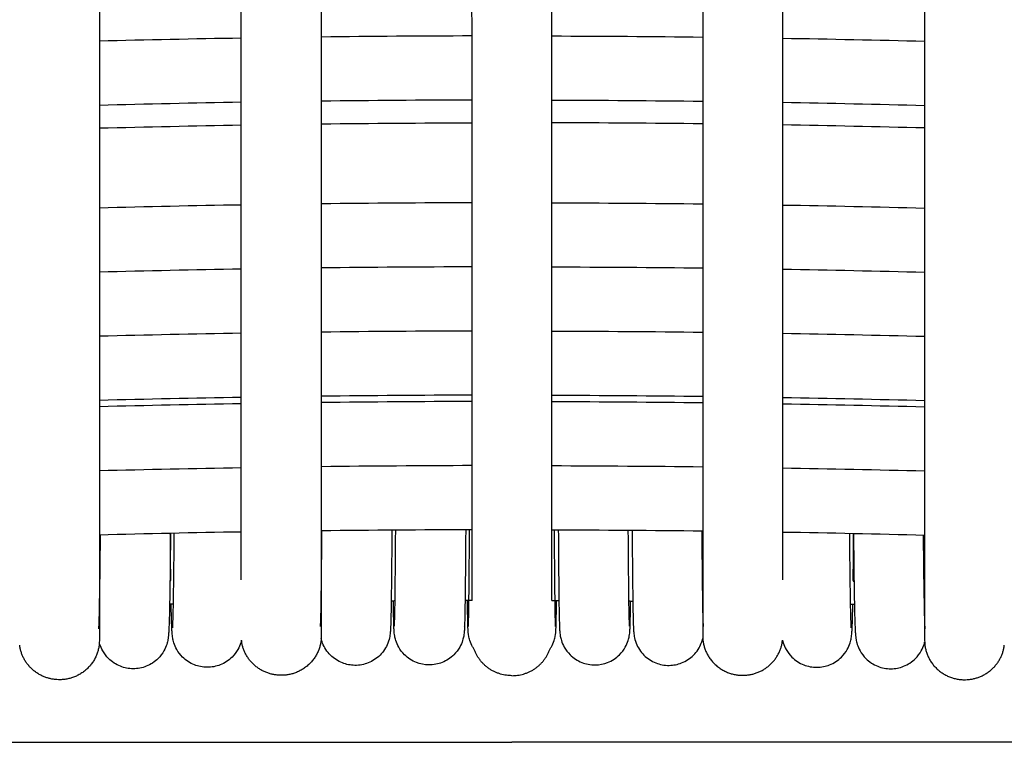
# Model space of a CAD drawing. Header units: millimetres. Extents: x -31695 to -19845, y -5614 to 7253.
# Tile 407 of 432: x -22215 to -22166, y 5480 to 5517. Entities that reach past the tile are written whole.
import ezdxf

# ---------------------------------------------------------------- set-up
doc = ezdxf.new("R2010")
doc.units = ezdxf.units.MM
doc.layers.add('2d', color=7, linetype='Continuous', true_color=0x000000)

msp = doc.modelspace()

# ---------------------------------------------------------------- linework, layer by layer
at = {"layer": '2d', "linetype": 'Continuous', "lineweight": -3}
for points, degree in [([(-22204.337, 5488.573), (-22204.337, 5503.176), (-22204.337, 5517.779)], 2), ([(-22200.337, 5517.745), (-22200.337, 5501.747), (-22200.337, 5485.749)], 2), ([(-22192.798, 5487.528), (-22192.798, 5502.65), (-22192.799, 5517.772)], 2), ([(-22188.799, 5487.528), (-22188.799, 5502.65), (-22188.799, 5517.772)], 2), ([(-22181.26, 5517.745), (-22181.26, 5501.747), (-22181.26, 5485.749)], 2), ([(-22177.26, 5488.573), (-22177.26, 5503.176), (-22177.26, 5517.779)], 2), ([(-22211.433, 5517.575), (-22211.433, 5501.552), (-22211.433, 5485.529)], 2), ([(-22170.164, 5517.575), (-22170.164, 5501.552), (-22170.164, 5485.529)], 2), ([(-22192.798, 5515.765), (-22195.312, 5515.759), (-22197.825, 5515.741), (-22200.337, 5515.711)], 3), ([(-22188.799, 5515.765), (-22186.286, 5515.759), (-22183.773, 5515.741), (-22181.26, 5515.711)], 3), ([(-22204.337, 5515.653), (-22206.703, 5515.613), (-22209.068, 5515.563), (-22211.433, 5515.502)], 3), ([(-22177.26, 5515.653), (-22174.894, 5515.613), (-22172.529, 5515.563), (-22170.164, 5515.502)], 3), ([(-22204.337, 5512.446), (-22206.703, 5512.406), (-22209.068, 5512.356), (-22211.433, 5512.295)], 3), ([(-22192.799, 5512.558), (-22195.312, 5512.552), (-22197.825, 5512.533), (-22200.337, 5512.504)], 3), ([(-22188.799, 5512.558), (-22186.285, 5512.552), (-22183.772, 5512.533), (-22181.26, 5512.504)], 3), ([(-22177.26, 5512.446), (-22174.894, 5512.406), (-22172.529, 5512.356), (-22170.164, 5512.295)], 3), ([(-22200.337, 5511.369), (-22197.825, 5511.399), (-22195.312, 5511.417), (-22192.798, 5511.423)], 3), ([(-22181.26, 5511.369), (-22183.772, 5511.399), (-22186.285, 5511.417), (-22188.799, 5511.423)], 3), ([(-22211.433, 5511.162), (-22209.068, 5511.222), (-22206.703, 5511.272), (-22204.337, 5511.312)], 3), ([(-22170.165, 5511.162), (-22172.529, 5511.222), (-22174.894, 5511.272), (-22177.26, 5511.312)], 3), ([(-22192.798, 5507.423), (-22195.312, 5507.417), (-22197.825, 5507.399), (-22200.337, 5507.369)], 3), ([(-22188.799, 5507.423), (-22186.285, 5507.417), (-22183.772, 5507.399), (-22181.26, 5507.369)], 3), ([(-22204.337, 5507.311), (-22206.703, 5507.271), (-22209.068, 5507.221), (-22211.433, 5507.16)], 3), ([(-22177.26, 5507.311), (-22174.894, 5507.271), (-22172.529, 5507.221), (-22170.164, 5507.16)], 3), ([(-22204.337, 5504.104), (-22206.703, 5504.064), (-22209.068, 5504.014), (-22211.433, 5503.953)], 3), ([(-22192.798, 5504.216), (-22195.311, 5504.21), (-22197.824, 5504.192), (-22200.337, 5504.162)], 3), ([(-22188.799, 5504.216), (-22186.286, 5504.21), (-22183.773, 5504.192), (-22181.26, 5504.162)], 3), ([(-22177.26, 5504.104), (-22174.894, 5504.064), (-22172.529, 5504.014), (-22170.164, 5503.953)], 3), ([(-22192.798, 5501.009), (-22195.312, 5501.002), (-22197.825, 5500.984), (-22200.337, 5500.954)], 3), ([(-22188.799, 5501.009), (-22186.285, 5501.002), (-22183.773, 5500.984), (-22181.26, 5500.954)], 3), ([(-22204.337, 5500.897), (-22206.703, 5500.857), (-22209.068, 5500.807), (-22211.433, 5500.746)], 3), ([(-22177.26, 5500.897), (-22174.894, 5500.857), (-22172.529, 5500.807), (-22170.164, 5500.746)], 3), ([(-22204.337, 5497.69), (-22206.703, 5497.65), (-22209.068, 5497.599), (-22211.433, 5497.538)], 3), ([(-22192.798, 5497.802), (-22195.312, 5497.795), (-22197.825, 5497.777), (-22200.337, 5497.747)], 3), ([(-22188.799, 5497.802), (-22186.285, 5497.795), (-22183.773, 5497.777), (-22181.26, 5497.747)], 3), ([(-22177.261, 5497.69), (-22174.895, 5497.65), (-22172.529, 5497.599), (-22170.165, 5497.538)], 3), ([(-22204.337, 5497.373), (-22206.703, 5497.333), (-22209.068, 5497.283), (-22211.433, 5497.222)], 3), ([(-22192.798, 5497.485), (-22195.312, 5497.479), (-22197.825, 5497.461), (-22200.337, 5497.431)], 3), ([(-22188.799, 5497.485), (-22186.285, 5497.479), (-22183.773, 5497.461), (-22181.26, 5497.431)], 3), ([(-22177.26, 5497.373), (-22174.894, 5497.333), (-22172.529, 5497.283), (-22170.164, 5497.222)], 3), ([(-22204.337, 5494.166), (-22206.703, 5494.126), (-22209.068, 5494.075), (-22211.433, 5494.015)], 3), ([(-22192.798, 5494.278), (-22195.311, 5494.271), (-22197.825, 5494.253), (-22200.337, 5494.223)], 3), ([(-22188.799, 5494.278), (-22186.286, 5494.271), (-22183.773, 5494.253), (-22181.26, 5494.223)], 3), ([(-22177.26, 5494.166), (-22174.894, 5494.126), (-22172.529, 5494.075), (-22170.164, 5494.015)], 3), ([(-22204.337, 5490.958), (-22206.703, 5490.919), (-22209.068, 5490.868), (-22211.433, 5490.807)], 3), ([(-22192.798, 5491.071), (-22195.311, 5491.064), (-22197.824, 5491.046), (-22200.337, 5491.016)], 3), ([(-22188.799, 5491.071), (-22186.286, 5491.064), (-22183.773, 5491.046), (-22181.26, 5491.016)], 3), ([(-22177.26, 5490.958), (-22174.894, 5490.919), (-22172.529, 5490.868), (-22170.164, 5490.807)], 3), ([(-22207.73, 5487.349), (-22207.794, 5487.348), (-22207.858, 5487.347), (-22207.922, 5487.345)], 3), ([(-22196.646, 5487.509), (-22196.711, 5487.509), (-22196.775, 5487.508), (-22196.84, 5487.508)], 3), ([(-22192.798, 5487.528), (-22192.914, 5487.528), (-22193.029, 5487.528), (-22193.145, 5487.527)], 3), ([(-22188.799, 5487.528), (-22188.683, 5487.528), (-22188.568, 5487.528), (-22188.452, 5487.527)], 3), ([(-22184.951, 5487.509), (-22184.887, 5487.509), (-22184.822, 5487.508), (-22184.757, 5487.508)], 3), ([(-22173.867, 5487.349), (-22173.803, 5487.348), (-22173.739, 5487.347), (-22173.675, 5487.345)], 3), ([(-22193.202, 5486.249), (-22193.202, 5486.249), (-22193.202, 5486.25), (-22193.202, 5486.251)], 3), ([(-22188.396, 5486.249), (-22188.396, 5486.249), (-22188.396, 5486.25), (-22188.396, 5486.251)], 3), ([(-22267.812, 5480.442), (-22229.305, 5480.442), (-22190.799, 5480.442)], 2), ([(-22113.785, 5480.442), (-22152.292, 5480.442), (-22190.799, 5480.442)], 2)]:
    msp.add_open_spline(points, degree=degree, dxfattribs=at)
for points, knots in [([(-22211.463, 5486.11), (-22211.463, 5486.11), (-22211.458, 5486.164), (-22211.45, 5486.321), (-22211.444, 5486.48), (-22211.417, 5487.414), (-22211.397, 5488.745), (-22211.38, 5490.498), (-22211.379, 5490.6), (-22211.378, 5490.704), (-22211.377, 5490.809)], [3.369301, 3.369301, 3.369301, 3.369301, 4.531294, 4.531294, 6.594157, 6.594157, 14.333264, 14.333264, 14.333264, 14.773771, 14.773771, 14.773771, 14.773771]), ([(-22207.877, 5490.891), (-22207.878, 5490.747), (-22207.879, 5490.605), (-22207.88, 5490.465), (-22207.895, 5488.935), (-22207.912, 5487.742), (-22207.94, 5486.546), (-22207.949, 5486.265), (-22207.964, 5485.97), (-22207.967, 5485.916), (-22207.975, 5485.809), (-22207.98, 5485.758), (-22207.99, 5485.672), (-22207.995, 5485.629), (-22208.017, 5485.514), (-22208.031, 5485.442), (-22208.096, 5485.242), (-22208.142, 5485.129), (-22208.282, 5484.88), (-22208.381, 5484.748), (-22208.496, 5484.633), (-22208.664, 5484.464), (-22208.866, 5484.331), (-22209.295, 5484.161), (-22209.514, 5484.119), (-22209.753, 5484.119), (-22209.968, 5484.122), (-22210.18, 5484.163), (-22210.603, 5484.331), (-22210.805, 5484.464), (-22210.973, 5484.633), (-22211.088, 5484.748), (-22211.187, 5484.88), (-22211.327, 5485.129), (-22211.373, 5485.242), (-22211.417, 5485.379), (-22211.427, 5485.413), (-22211.435, 5485.443)], [12.105744, 12.105744, 12.105744, 12.105744, 12.704082, 12.704082, 12.704082, 19.238143, 19.238143, 22.364607, 22.364607, 23.404684, 23.404684, 24.031709, 24.031709, 24.445378, 24.445378, 24.854044, 24.854044, 25.248126, 25.248126, 25.720173, 25.720173, 25.720173, 26.446342, 26.446342, 27.13256, 27.13256, 27.13256, 27.780573, 27.780573, 28.506613, 28.506613, 28.506613, 28.979478, 28.979478, 29.374243, 29.374243, 29.527388, 29.527388, 29.527388, 29.527388]), ([(-22207.861, 5488.538), (-22207.868, 5489.121), (-22207.875, 5489.791), (-22207.882, 5490.542), (-22207.883, 5490.657), (-22207.884, 5490.773), (-22207.885, 5490.891)], [38.406984, 38.406984, 38.406984, 38.406984, 41.579646, 41.579646, 41.579646, 42.07098, 42.07098, 42.07098, 42.07098]), ([(-22207.766, 5486.171), (-22207.767, 5486.171), (-22207.762, 5486.228), (-22207.754, 5486.389), (-22207.749, 5486.548), (-22207.724, 5487.486), (-22207.705, 5488.816), (-22207.69, 5490.57), (-22207.689, 5490.677), (-22207.688, 5490.785), (-22207.687, 5490.895)], [3.399465, 3.399465, 3.399465, 3.399465, 4.576623, 4.576623, 6.638529, 6.638529, 14.369705, 14.369705, 14.369705, 14.829397, 14.829397, 14.829397, 14.829397]), ([(-22200.372, 5486.24), (-22200.367, 5486.319), (-22200.359, 5486.543), (-22200.336, 5487.579), (-22200.321, 5488.907), (-22200.308, 5490.663), (-22200.307, 5490.779), (-22200.306, 5490.897), (-22200.306, 5491.016)], [2.916135, 2.916135, 2.916135, 2.916135, 6.147669, 6.147669, 14.433147, 14.433147, 14.433147, 14.948942, 14.948942, 14.948942, 14.948942]), ([(-22196.805, 5491.05), (-22196.806, 5490.911), (-22196.807, 5490.773), (-22196.808, 5490.638), (-22196.819, 5489.11), (-22196.832, 5487.917), (-22196.853, 5486.728), (-22196.86, 5486.446), (-22196.871, 5486.164), (-22196.874, 5486.109), (-22196.88, 5485.994), (-22196.885, 5485.924), (-22196.897, 5485.827), (-22196.902, 5485.787), (-22196.927, 5485.651), (-22196.95, 5485.545), (-22197.05, 5485.293), (-22197.106, 5485.183), (-22197.237, 5484.982), (-22197.314, 5484.887), (-22197.399, 5484.802), (-22197.568, 5484.633), (-22197.77, 5484.5), (-22198.198, 5484.33), (-22198.417, 5484.289), (-22198.662, 5484.289), (-22198.875, 5484.292), (-22199.085, 5484.334), (-22199.505, 5484.5), (-22199.707, 5484.633), (-22199.876, 5484.802), (-22199.962, 5484.887), (-22200.038, 5484.982), (-22200.17, 5485.183), (-22200.226, 5485.293), (-22200.303, 5485.488), (-22200.325, 5485.564), (-22200.341, 5485.627)], [12.121447, 12.121447, 12.121447, 12.121447, 12.700864, 12.700864, 12.700864, 18.904268, 18.904268, 21.864414, 21.864414, 22.839973, 22.839973, 23.765987, 23.765987, 24.211575, 24.211575, 24.875372, 24.875372, 25.345295, 25.345295, 25.811406, 25.811406, 25.811406, 26.534774, 26.534774, 27.225452, 27.225452, 27.225452, 27.866201, 27.866201, 28.5894, 28.5894, 28.5894, 29.055166, 29.055166, 29.524741, 29.524741, 29.934561, 29.934561, 29.934561, 29.934561]), ([(-22193.114, 5491.07), (-22193.115, 5490.932), (-22193.116, 5490.796), (-22193.117, 5490.662), (-22193.127, 5489.135), (-22193.138, 5487.942), (-22193.158, 5486.755), (-22193.164, 5486.473), (-22193.173, 5486.195), (-22193.176, 5486.14), (-22193.181, 5486.032), (-22193.186, 5485.964), (-22193.196, 5485.868), (-22193.201, 5485.822), (-22193.225, 5485.694), (-22193.241, 5485.621), (-22193.303, 5485.426), (-22193.351, 5485.312), (-22193.488, 5485.069), (-22193.586, 5484.938), (-22193.7, 5484.824), (-22193.869, 5484.655), (-22194.071, 5484.522), (-22194.499, 5484.353), (-22194.718, 5484.311), (-22194.966, 5484.311), (-22195.177, 5484.315), (-22195.386, 5484.356), (-22195.805, 5484.522), (-22196.008, 5484.655), (-22196.176, 5484.824), (-22196.29, 5484.938), (-22196.389, 5485.069), (-22196.525, 5485.312), (-22196.573, 5485.426), (-22196.636, 5485.621), (-22196.652, 5485.694), (-22196.676, 5485.822), (-22196.681, 5485.869), (-22196.691, 5485.964), (-22196.695, 5486.033), (-22196.701, 5486.141), (-22196.703, 5486.195), (-22196.713, 5486.474), (-22196.719, 5486.756), (-22196.727, 5487.255), (-22196.729, 5487.378), (-22196.731, 5487.509)], [12.126571, 12.126571, 12.126571, 12.126571, 12.699792, 12.699792, 12.699792, 19.002239, 19.002239, 22.006978, 22.006978, 22.992107, 22.992107, 23.873115, 23.873115, 24.364051, 24.364051, 24.781083, 24.781083, 25.241745, 25.241745, 25.841858, 25.841858, 25.841858, 26.564459, 26.564459, 27.257599, 27.257599, 27.257599, 27.895102, 27.895102, 28.617514, 28.617514, 28.617514, 29.216804, 29.216804, 29.676835, 29.676835, 30.093295, 30.093295, 30.587159, 30.587159, 31.46726, 31.46726, 32.452448, 32.452448, 35.45815, 35.45815, 36.360916, 36.360916, 36.360916, 36.360916]), ([(-22196.675, 5486.249), (-22196.67, 5486.337), (-22196.663, 5486.56), (-22196.642, 5487.599), (-22196.628, 5488.928), (-22196.617, 5490.684), (-22196.616, 5490.805), (-22196.615, 5490.928), (-22196.615, 5491.052)], [2.831199, 2.831199, 2.831199, 2.831199, 6.102423, 6.102423, 14.472987, 14.472987, 14.472987, 15.010419, 15.010419, 15.010419, 15.010419]), ([(-22192.978, 5486.24), (-22192.975, 5486.288), (-22192.973, 5486.33), (-22192.968, 5486.492), (-22192.965, 5486.654), (-22192.948, 5487.603), (-22192.936, 5488.931), (-22192.926, 5490.689), (-22192.925, 5490.814), (-22192.924, 5490.941), (-22192.924, 5491.07)], [3.382884, 3.382884, 3.382884, 3.382884, 4.409364, 4.409364, 6.537936, 6.537936, 14.499808, 14.499808, 14.499808, 15.062447, 15.062447, 15.062447, 15.062447]), ([(-22188.62, 5486.24), (-22188.622, 5486.288), (-22188.624, 5486.33), (-22188.629, 5486.492), (-22188.632, 5486.654), (-22188.649, 5487.603), (-22188.661, 5488.931), (-22188.671, 5490.689), (-22188.672, 5490.814), (-22188.673, 5490.941), (-22188.674, 5491.07)], [3.382884, 3.382884, 3.382884, 3.382884, 4.409364, 4.409364, 6.537936, 6.537936, 14.499808, 14.499808, 14.499808, 15.062447, 15.062447, 15.062447, 15.062447]), ([(-22188.483, 5491.07), (-22188.482, 5490.932), (-22188.481, 5490.796), (-22188.48, 5490.662), (-22188.47, 5489.135), (-22188.459, 5487.942), (-22188.44, 5486.755), (-22188.433, 5486.473), (-22188.424, 5486.195), (-22188.422, 5486.14), (-22188.416, 5486.032), (-22188.412, 5485.964), (-22188.401, 5485.868), (-22188.396, 5485.822), (-22188.372, 5485.694), (-22188.357, 5485.621), (-22188.294, 5485.426), (-22188.246, 5485.312), (-22188.109, 5485.069), (-22188.011, 5484.938), (-22187.897, 5484.824), (-22187.728, 5484.655), (-22187.526, 5484.522), (-22187.098, 5484.353), (-22186.88, 5484.311), (-22186.631, 5484.311), (-22186.42, 5484.315), (-22186.211, 5484.356), (-22185.792, 5484.522), (-22185.59, 5484.655), (-22185.421, 5484.824), (-22185.307, 5484.938), (-22185.208, 5485.069), (-22185.072, 5485.312), (-22185.024, 5485.426), (-22184.961, 5485.621), (-22184.945, 5485.694), (-22184.922, 5485.822), (-22184.917, 5485.869), (-22184.906, 5485.964), (-22184.902, 5486.033), (-22184.896, 5486.141), (-22184.894, 5486.195), (-22184.884, 5486.474), (-22184.878, 5486.756), (-22184.87, 5487.255), (-22184.868, 5487.378), (-22184.866, 5487.509)], [12.126571, 12.126571, 12.126571, 12.126571, 12.699792, 12.699792, 12.699792, 19.002239, 19.002239, 22.006978, 22.006978, 22.992107, 22.992107, 23.873115, 23.873115, 24.364051, 24.364051, 24.781083, 24.781083, 25.241745, 25.241745, 25.841858, 25.841858, 25.841858, 26.564459, 26.564459, 27.257599, 27.257599, 27.257599, 27.895102, 27.895102, 28.617514, 28.617514, 28.617514, 29.216804, 29.216804, 29.676835, 29.676835, 30.093295, 30.093295, 30.587159, 30.587159, 31.46726, 31.46726, 32.452448, 32.452448, 35.45815, 35.45815, 36.360916, 36.360916, 36.360916, 36.360916]), ([(-22184.922, 5486.249), (-22184.927, 5486.337), (-22184.934, 5486.56), (-22184.955, 5487.599), (-22184.969, 5488.928), (-22184.98, 5490.684), (-22184.981, 5490.805), (-22184.982, 5490.928), (-22184.983, 5491.052)], [2.831199, 2.831199, 2.831199, 2.831199, 6.102423, 6.102423, 14.472987, 14.472987, 14.472987, 15.010419, 15.010419, 15.010419, 15.010419]), ([(-22184.792, 5491.05), (-22184.791, 5490.911), (-22184.79, 5490.773), (-22184.789, 5490.638), (-22184.778, 5489.11), (-22184.765, 5487.917), (-22184.744, 5486.728), (-22184.737, 5486.446), (-22184.726, 5486.164), (-22184.724, 5486.109), (-22184.717, 5485.994), (-22184.712, 5485.924), (-22184.7, 5485.827), (-22184.695, 5485.787), (-22184.67, 5485.651), (-22184.647, 5485.545), (-22184.548, 5485.293), (-22184.492, 5485.183), (-22184.36, 5484.982), (-22184.284, 5484.887), (-22184.198, 5484.802), (-22184.029, 5484.633), (-22183.827, 5484.5), (-22183.399, 5484.33), (-22183.18, 5484.289), (-22182.935, 5484.289), (-22182.723, 5484.292), (-22182.513, 5484.334), (-22182.092, 5484.5), (-22181.89, 5484.633), (-22181.721, 5484.802), (-22181.636, 5484.887), (-22181.559, 5484.982), (-22181.428, 5485.183), (-22181.372, 5485.293), (-22181.294, 5485.488), (-22181.272, 5485.564), (-22181.257, 5485.627)], [12.121447, 12.121447, 12.121447, 12.121447, 12.700864, 12.700864, 12.700864, 18.904268, 18.904268, 21.864414, 21.864414, 22.839973, 22.839973, 23.765987, 23.765987, 24.211575, 24.211575, 24.875372, 24.875372, 25.345295, 25.345295, 25.811406, 25.811406, 25.811406, 26.534774, 26.534774, 27.225452, 27.225452, 27.225452, 27.866201, 27.866201, 28.5894, 28.5894, 28.5894, 29.055166, 29.055166, 29.524741, 29.524741, 29.934561, 29.934561, 29.934561, 29.934561]), ([(-22181.225, 5486.24), (-22181.23, 5486.319), (-22181.238, 5486.543), (-22181.261, 5487.579), (-22181.277, 5488.907), (-22181.289, 5490.663), (-22181.29, 5490.779), (-22181.291, 5490.897), (-22181.292, 5491.016)], [2.916135, 2.916135, 2.916135, 2.916135, 6.147669, 6.147669, 14.433147, 14.433147, 14.433147, 14.948942, 14.948942, 14.948942, 14.948942]), ([(-22173.831, 5486.171), (-22173.83, 5486.171), (-22173.835, 5486.228), (-22173.843, 5486.389), (-22173.848, 5486.548), (-22173.873, 5487.486), (-22173.892, 5488.816), (-22173.907, 5490.57), (-22173.908, 5490.677), (-22173.909, 5490.785), (-22173.91, 5490.895)], [3.399465, 3.399465, 3.399465, 3.399465, 4.576623, 4.576623, 6.638529, 6.638529, 14.369705, 14.369705, 14.369705, 14.829397, 14.829397, 14.829397, 14.829397]), ([(-22173.737, 5488.538), (-22173.729, 5489.121), (-22173.722, 5489.791), (-22173.716, 5490.542), (-22173.715, 5490.657), (-22173.714, 5490.773), (-22173.713, 5490.891)], [38.406984, 38.406984, 38.406984, 38.406984, 41.579646, 41.579646, 41.579646, 42.07098, 42.07098, 42.07098, 42.07098]), ([(-22173.721, 5490.891), (-22173.719, 5490.747), (-22173.718, 5490.605), (-22173.717, 5490.465), (-22173.702, 5488.935), (-22173.686, 5487.742), (-22173.657, 5486.546), (-22173.648, 5486.265), (-22173.634, 5485.97), (-22173.63, 5485.916), (-22173.622, 5485.809), (-22173.618, 5485.758), (-22173.607, 5485.672), (-22173.602, 5485.629), (-22173.581, 5485.514), (-22173.566, 5485.442), (-22173.501, 5485.242), (-22173.455, 5485.129), (-22173.316, 5484.88), (-22173.216, 5484.748), (-22173.102, 5484.633), (-22172.933, 5484.464), (-22172.731, 5484.331), (-22172.302, 5484.161), (-22172.084, 5484.119), (-22171.844, 5484.119), (-22171.629, 5484.122), (-22171.417, 5484.163), (-22170.995, 5484.331), (-22170.792, 5484.464), (-22170.624, 5484.633), (-22170.509, 5484.748), (-22170.41, 5484.88), (-22170.27, 5485.129), (-22170.224, 5485.242), (-22170.18, 5485.379), (-22170.17, 5485.413), (-22170.162, 5485.443)], [12.105744, 12.105744, 12.105744, 12.105744, 12.704082, 12.704082, 12.704082, 19.238143, 19.238143, 22.364607, 22.364607, 23.404684, 23.404684, 24.031709, 24.031709, 24.445378, 24.445378, 24.854044, 24.854044, 25.248126, 25.248126, 25.720173, 25.720173, 25.720173, 26.446342, 26.446342, 27.13256, 27.13256, 27.13256, 27.780573, 27.780573, 28.506613, 28.506613, 28.506613, 28.979478, 28.979478, 29.374243, 29.374243, 29.527388, 29.527388, 29.527388, 29.527388]), ([(-22170.135, 5486.11), (-22170.134, 5486.11), (-22170.139, 5486.164), (-22170.147, 5486.321), (-22170.153, 5486.48), (-22170.18, 5487.414), (-22170.201, 5488.745), (-22170.217, 5490.498), (-22170.218, 5490.6), (-22170.219, 5490.704), (-22170.22, 5490.809)], [3.369301, 3.369301, 3.369301, 3.369301, 4.531294, 4.531294, 6.594157, 6.594157, 14.333264, 14.333264, 14.333264, 14.773771, 14.773771, 14.773771, 14.773771]), ([(-22204.327, 5485.554), (-22204.336, 5485.514), (-22204.349, 5485.467), (-22204.398, 5485.313), (-22204.445, 5485.2), (-22204.584, 5484.953), (-22204.683, 5484.821), (-22204.797, 5484.706), (-22204.966, 5484.538), (-22205.168, 5484.404), (-22205.596, 5484.235), (-22205.815, 5484.193), (-22206.056, 5484.193), (-22206.27, 5484.195), (-22206.482, 5484.237), (-22206.904, 5484.404), (-22207.106, 5484.538), (-22207.274, 5484.706), (-22207.389, 5484.821), (-22207.488, 5484.953), (-22207.627, 5485.2), (-22207.673, 5485.313), (-22207.738, 5485.513), (-22207.752, 5485.585), (-22207.773, 5485.698), (-22207.779, 5485.739), (-22207.79, 5485.832), (-22207.795, 5485.89), (-22207.802, 5485.997), (-22207.805, 5486.051), (-22207.819, 5486.343), (-22207.827, 5486.625), (-22207.838, 5487.117), (-22207.84, 5487.228), (-22207.842, 5487.347)], [24.61443, 24.61443, 24.61443, 24.61443, 24.839496, 24.839496, 25.248102, 25.248102, 25.748038, 25.748038, 25.748038, 26.473191, 26.473191, 27.160522, 27.160522, 27.160522, 27.806411, 27.806411, 28.531423, 28.531423, 28.531423, 29.031975, 29.031975, 29.441085, 29.441085, 29.853101, 29.853101, 30.256505, 30.256505, 30.97949, 30.97949, 32.026318, 32.026318, 35.116079, 35.116079, 35.959149, 35.959149, 35.959149, 35.959149]), ([(-22192.684, 5485.079), (-22192.714, 5485.123), (-22192.741, 5485.167), (-22192.825, 5485.316), (-22192.873, 5485.43), (-22192.935, 5485.623), (-22192.951, 5485.696), (-22192.979, 5485.843), (-22192.983, 5485.894), (-22192.992, 5485.987), (-22192.996, 5486.056), (-22193, 5486.155), (-22193.002, 5486.209), (-22193.011, 5486.484), (-22193.016, 5486.766), (-22193.023, 5487.266), (-22193.025, 5487.393), (-22193.027, 5487.528)], [29.009564, 29.009564, 29.009564, 29.009564, 29.182836, 29.182836, 29.582693, 29.582693, 29.929295, 29.929295, 30.434887, 30.434887, 31.248594, 31.248594, 32.257132, 32.257132, 35.347334, 35.347334, 36.302204, 36.302204, 36.302204, 36.302204]), ([(-22188.913, 5485.079), (-22188.884, 5485.123), (-22188.856, 5485.167), (-22188.773, 5485.316), (-22188.724, 5485.43), (-22188.662, 5485.623), (-22188.646, 5485.696), (-22188.619, 5485.843), (-22188.614, 5485.894), (-22188.605, 5485.987), (-22188.602, 5486.056), (-22188.597, 5486.155), (-22188.595, 5486.209), (-22188.587, 5486.484), (-22188.581, 5486.766), (-22188.574, 5487.266), (-22188.572, 5487.393), (-22188.571, 5487.528)], [29.009564, 29.009564, 29.009564, 29.009564, 29.182836, 29.182836, 29.582693, 29.582693, 29.929295, 29.929295, 30.434887, 30.434887, 31.248594, 31.248594, 32.257132, 32.257132, 35.347334, 35.347334, 36.302204, 36.302204, 36.302204, 36.302204]), ([(-22177.27, 5485.554), (-22177.261, 5485.514), (-22177.249, 5485.467), (-22177.199, 5485.313), (-22177.153, 5485.2), (-22177.014, 5484.953), (-22176.915, 5484.821), (-22176.8, 5484.706), (-22176.632, 5484.538), (-22176.429, 5484.404), (-22176.001, 5484.235), (-22175.782, 5484.193), (-22175.541, 5484.193), (-22175.327, 5484.195), (-22175.116, 5484.237), (-22174.694, 5484.404), (-22174.491, 5484.538), (-22174.323, 5484.706), (-22174.208, 5484.821), (-22174.109, 5484.953), (-22173.97, 5485.2), (-22173.924, 5485.313), (-22173.86, 5485.513), (-22173.845, 5485.585), (-22173.824, 5485.698), (-22173.818, 5485.739), (-22173.807, 5485.832), (-22173.803, 5485.89), (-22173.795, 5485.997), (-22173.792, 5486.051), (-22173.778, 5486.343), (-22173.77, 5486.625), (-22173.76, 5487.117), (-22173.757, 5487.228), (-22173.755, 5487.347)], [24.61443, 24.61443, 24.61443, 24.61443, 24.839496, 24.839496, 25.248102, 25.248102, 25.748038, 25.748038, 25.748038, 26.473191, 26.473191, 27.160522, 27.160522, 27.160522, 27.806411, 27.806411, 28.531423, 28.531423, 28.531423, 29.031975, 29.031975, 29.441085, 29.441085, 29.853101, 29.853101, 30.256505, 30.256505, 30.97949, 30.97949, 32.026318, 32.026318, 35.116079, 35.116079, 35.959149, 35.959149, 35.959149, 35.959149])]:
    msp.add_open_spline(points, degree=3, knots=knots, dxfattribs=at)
for points, weights in [([(-22200.337, 5489.051), (-22200.329, 5489.056), (-22200.321, 5489.061)], [0.863829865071, 0.864327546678, 0.864849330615]), ([(-22181.26, 5489.051), (-22181.268, 5489.056), (-22181.276, 5489.061)], [0.863829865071, 0.864327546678, 0.864849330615]), ([(-22207.903, 5488.471), (-22207.883, 5488.505), (-22207.86, 5488.539)], [0.867132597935, 0.864616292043, 0.862566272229]), ([(-22173.694, 5488.471), (-22173.715, 5488.505), (-22173.737, 5488.539)], [0.867132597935, 0.864616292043, 0.862566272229]), ([(-22190.799, 5483.774), (-22192.213, 5483.775), (-22192.684, 5485.079)], [0.99990238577, 0.773420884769, 0.897429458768]), ([(-22190.799, 5483.774), (-22189.384, 5483.775), (-22188.913, 5485.079)], [0.99990238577, 0.773420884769, 0.897429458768])]:
    msp.add_rational_spline(points, weights, degree=2, dxfattribs=at)
for points, weights, knots in [([(-22200.337, 5485.749), (-22200.337, 5483.793), (-22202.337, 5483.793), (-22204.146, 5483.793), (-22204.327, 5485.554)], [1, 0.707106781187, 1, 0.727425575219, 0.962181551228], [-1.2566371, -1.2566371, -1.2566371, -0.9424778, -0.9424778, -0.6501126, -0.6501126, -0.6501126]), ([(-22181.26, 5485.749), (-22181.26, 5483.793), (-22179.26, 5483.793), (-22177.451, 5483.793), (-22177.27, 5485.554)], [1, 0.707106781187, 1, 0.727425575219, 0.962181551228], [-1.2566371, -1.2566371, -1.2566371, -0.9424778, -0.9424778, -0.6501126, -0.6501126, -0.6501126]), ([(-22211.433, 5485.529), (-22211.433, 5483.572), (-22213.433, 5483.572), (-22215.204, 5483.572), (-22215.418, 5485.292)], [1, 0.707106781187, 1, 0.731615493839, 0.955084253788], [-1.2566371, -1.2566371, -1.2566371, -0.9424778, -0.9424778, -0.6546067, -0.6546067, -0.6546067]), ([(-22170.164, 5485.529), (-22170.164, 5483.572), (-22168.164, 5483.572), (-22166.393, 5483.572), (-22166.179, 5485.292)], [1, 0.707106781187, 1, 0.731615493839, 0.955084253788], [-1.2566371, -1.2566371, -1.2566371, -0.9424778, -0.9424778, -0.6546067, -0.6546067, -0.6546067])]:
    msp.add_rational_spline(points, weights, degree=2, knots=knots, dxfattribs=at)

doc.saveas('drawing.dxf')
